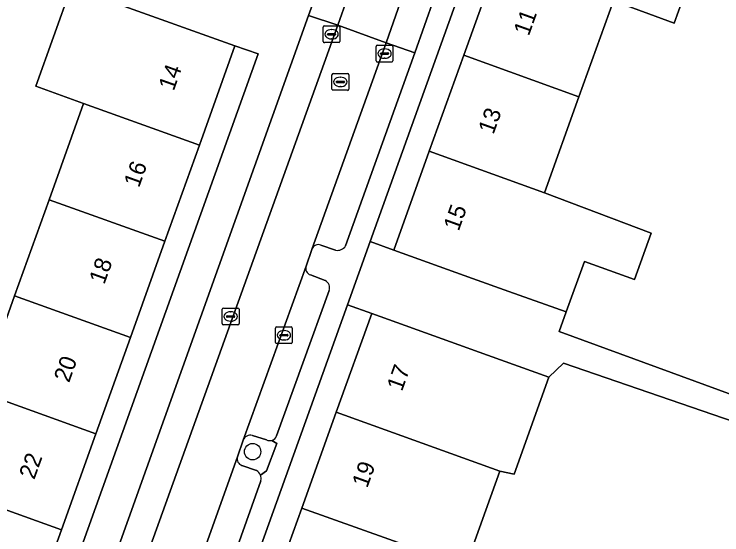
# Model space of a CAD drawing. Extents: x 159817 to 160765, y 380688 to 381638.
# Drawn here: x 160139.34 to 160181.59, y 381211.2 to 381242.28 of the extents above; entities that cross this region are included whole.
import ezdxf

# ---------------------------------------------------------------- set-up
doc = ezdxf.new("R2010")
doc.units = 0
for name, color, linetype in [('IMGEO_Boom', 7, 'Continuous'), ('IMGEO_Erf', 7, 'Continuous'), ('IMGEO_Groenvoorziening', 7, 'Continuous'), ('IMGEO_Kolk', 7, 'Continuous'), ('IMGEO_Pand', 7, 'Continuous'), ('IMGEO_Pand_nummerreeks', 7, 'Continuous'), ('IMGEO_Parkeervlak_open', 7, 'Continuous'), ('IMGEO_Rijbaan_lokaal_open', 7, 'Continuous'), ('IMGEO_Rioolput', 7, 'Continuous'), ('IMGEO_Voetpad_open', 7, 'Continuous')]:
    doc.layers.add(name, color=color, linetype=linetype)

msp = doc.modelspace()

# ---------------------------------------------------------------- linework, layer by layer
at = {"layer": 'IMGEO_Boom'}
msp.add_circle((160153.58, 381216.164), 0.489, dxfattribs=at)
at = {"layer": 'IMGEO_Erf'}
for points in [[(160141.429, 381231.202), (160143.49, 381236.944), (160140.629, 381237.97), (160142.752, 381243.887), (160145.613, 381242.861), (160147.418, 381247.884), (160143.139, 381249.881), (160143.195, 381250), (160145.818, 381255.588), (160148.414, 381261.121), (160151.012, 381266.655), (160153.608, 381272.187), (160147.815, 381274.905), (160145.16, 381276.15), (160147.755, 381281.682), (160150.41, 381280.437), (160156.205, 381277.719), (160156.753, 381278.887), (160158.877, 381283.413), (160159.004, 381283.353)], [(160183.352, 381265.987), (160181.294, 381260.262), (160179.234, 381254.534), (160177.604, 381250), (160177.175, 381248.807), (160180.818, 381247.497), (160178.753, 381241.749), (160175.116, 381243.077), (160173.057, 381237.35), (160170.997, 381231.622), (160177.362, 381229.197), (160176.369, 381226.439), (160173.382, 381227.512), (160172.298, 381224.501), (160171.879, 381223.337), (160187.265, 381217.713)], [(160133.189, 381208.236), (160135.249, 381213.979), (160129.623, 381215.998), (160130.256, 381217.764), (160132.814, 381216.846), (160134.24, 381220.82), (160137.309, 381219.719), (160139.369, 381225.461), (160141.429, 381231.202)], [(160183.787, 381210.028), (160185.355, 381214.398), (160185.632, 381215.171), (160185.766, 381215.543), (160192.032, 381213.295), (160192.448, 381214.456), (160172.141, 381221.455), (160171.268, 381220.603), (160169.187, 381214.814), (160168.331, 381215.008), (160166.279, 381209.298)]]:
    msp.add_lwpolyline(points, dxfattribs=at)
msp.add_lwpolyline([(160153.916, 381239.912), (160152.525, 381240.381), (160150.402, 381234.464), (160148.341, 381228.722), (160146.281, 381222.981), (160144.221, 381217.239), (160142.161, 381211.498), (160140.101, 381205.756), (160138.04, 381200.014), (160135.98, 381194.271), (160133.92, 381188.53), (160131.797, 381182.614), (160133.178, 381182.118)], close=True, dxfattribs=at)
at = {"layer": 'IMGEO_Groenvoorziening'}
for points in [[(160153.008, 381216.85), (160152.667, 381215.851)], [(160154.407, 381216.866), (160153.564, 381217.136)], [(160154.053, 381214.758), (160154.404, 381215.03), (160155.034, 381216.647), (160154.719, 381216.84)], [(160152.94, 381215.338), (160153.809, 381215.042)]]:
    msp.add_lwpolyline(points, dxfattribs=at)
for centre, radius, start, end in [((160153.459, 381216.657), 0.491, 77.6529, 156.7886), ((160154.598, 381217.274), 0.451, 244.9049, 285.5678), ((160153.089, 381215.746), 0.435, 166.0699, 249.9706), ((160153.554, 381214.576), 0.532, 20.0464, 61.2889)]:
    msp.add_arc(centre, radius, start, end, dxfattribs=at)
at = {"layer": 'IMGEO_Kolk'}
for p, q in [((160157.793, 381240.65), (160157.793, 381241.502)), ((160157.868, 381241.576), (160158.72, 381241.576)), ((160158.281, 381241.356), (160158.306, 381241.356)), ((160158.794, 381241.502), (160158.794, 381240.65)), ((160158.052, 381241.07), (160158.052, 381241.082)), ((160158.49, 381241.033), (160158.092, 381241.033)), ((160158.095, 381241.119), (160158.493, 381241.119)), ((160158.536, 381241.082), (160158.536, 381241.07)), ((160158.72, 381240.576), (160157.868, 381240.576)), ((160158.304, 381240.796), (160158.279, 381240.796)), ((160160.953, 381239.495), (160160.953, 381240.347)), ((160161.028, 381240.421), (160161.88, 381240.421)), ((160161.441, 381240.201), (160161.466, 381240.201)), ((160161.954, 381240.347), (160161.954, 381239.495)), ((160161.212, 381239.915), (160161.212, 381239.927)), ((160161.65, 381239.878), (160161.252, 381239.878)), ((160161.255, 381239.964), (160161.653, 381239.964)), ((160161.464, 381239.641), (160161.439, 381239.641)), ((160161.696, 381239.927), (160161.696, 381239.915)), ((160161.88, 381239.421), (160161.028, 381239.421)), ((160151.767, 381223.808), (160151.767, 381224.66)), ((160151.842, 381224.734), (160152.694, 381224.734)), ((160152.255, 381224.514), (160152.28, 381224.514)), ((160152.768, 381224.66), (160152.768, 381223.808)), ((160152.026, 381224.228), (160152.026, 381224.24)), ((160152.464, 381224.191), (160152.066, 381224.191)), ((160152.069, 381224.277), (160152.467, 381224.277)), ((160152.51, 381224.24), (160152.51, 381224.228)), ((160152.694, 381223.734), (160151.842, 381223.734)), ((160152.278, 381223.954), (160152.253, 381223.954)), ((160155.023, 381223.612), (160155.875, 381223.612)), ((160154.948, 381222.686), (160154.948, 381223.538)), ((160155.25, 381223.155), (160155.648, 381223.155)), ((160155.436, 381223.392), (160155.461, 381223.392)), ((160155.949, 381223.538), (160155.949, 381222.686)), ((160155.207, 381223.106), (160155.207, 381223.118)), ((160155.645, 381223.069), (160155.247, 381223.069)), ((160155.459, 381222.832), (160155.434, 381222.832)), ((160155.691, 381223.118), (160155.691, 381223.106)), ((160155.875, 381222.612), (160155.023, 381222.612))]:
    msp.add_line(p, q, dxfattribs=at)
for points in [[(160157.793, 381240.65), (160157.793, 381241.502)], [(160157.868, 381241.576), (160158.72, 381241.576)], [(160158.794, 381241.502), (160158.794, 381240.65)], [(160158.72, 381240.576), (160157.868, 381240.576)], [(160160.953, 381239.495), (160160.953, 381240.347)], [(160161.028, 381240.421), (160161.88, 381240.421)], [(160161.954, 381240.347), (160161.954, 381239.495)], [(160161.88, 381239.421), (160161.028, 381239.421)], [(160151.767, 381223.808), (160151.767, 381224.66)], [(160151.842, 381224.734), (160152.694, 381224.734)], [(160152.768, 381224.66), (160152.768, 381223.808)], [(160152.694, 381223.734), (160151.842, 381223.734)], [(160155.023, 381223.612), (160155.875, 381223.612)], [(160154.948, 381222.686), (160154.948, 381223.538)], [(160155.949, 381223.538), (160155.949, 381222.686)], [(160155.875, 381222.612), (160155.023, 381222.612)]]:
    msp.add_lwpolyline(points, dxfattribs=at)
for centre, radius, start, end in [((160157.87, 381241.5), 0.0765, 91.552, 178.448), ((160157.87, 381241.5), 0.0765, 91.552, 178.448), ((160158.718, 381241.5), 0.0765, 1.552, 88.448), ((160158.718, 381241.5), 0.0765, 1.552, 88.448), ((160158.092, 381241.079), 0.0403, 85.8775, 175.7526), ((160158.089, 381241.069), 0.0366, 178.938, 274.7102), ((160158.493, 381241.076), 0.043, 264.8664, 352.4533), ((160158.497, 381241.081), 0.0386, 1.7309, 96.639), ((160157.87, 381240.652), 0.0765, 181.552, 268.448), ((160157.87, 381240.652), 0.0765, 181.552, 268.448), ((160158.718, 381240.652), 0.0765, 271.552, 358.448), ((160158.718, 381240.652), 0.0765, 271.552, 358.448), ((160161.03, 381240.345), 0.0765, 91.552, 178.448), ((160161.03, 381240.345), 0.0765, 91.552, 178.448), ((160161.878, 381240.345), 0.0765, 1.552, 88.448), ((160161.878, 381240.345), 0.0765, 1.552, 88.448), ((160161.252, 381239.924), 0.0403, 85.8775, 175.7526), ((160161.249, 381239.914), 0.0366, 178.938, 274.7102), ((160161.653, 381239.921), 0.043, 264.8664, 352.4533), ((160161.657, 381239.926), 0.0386, 1.7309, 96.639), ((160161.03, 381239.497), 0.0765, 181.552, 268.448), ((160161.03, 381239.497), 0.0765, 181.552, 268.448), ((160161.878, 381239.497), 0.0765, 271.552, 358.448), ((160161.878, 381239.497), 0.0765, 271.552, 358.448), ((160151.844, 381224.658), 0.0765, 91.552, 178.448), ((160151.844, 381224.658), 0.0765, 91.552, 178.448), ((160152.692, 381224.658), 0.0765, 1.552, 88.448), ((160152.692, 381224.658), 0.0765, 1.552, 88.448), ((160152.066, 381224.237), 0.0403, 85.8775, 175.7526), ((160152.063, 381224.227), 0.0366, 178.938, 274.7102), ((160152.467, 381224.234), 0.043, 264.8664, 352.4533), ((160152.471, 381224.239), 0.0386, 1.7309, 96.639), ((160151.844, 381223.81), 0.0765, 181.552, 268.448), ((160151.844, 381223.81), 0.0765, 181.552, 268.448), ((160152.692, 381223.81), 0.0765, 271.552, 358.448), ((160152.692, 381223.81), 0.0765, 271.552, 358.448), ((160155.025, 381223.536), 0.0765, 91.552, 178.448), ((160155.025, 381223.536), 0.0765, 91.552, 178.448), ((160155.873, 381223.536), 0.0765, 1.552, 88.448), ((160155.873, 381223.536), 0.0765, 1.552, 88.448), ((160155.247, 381223.115), 0.0403, 85.8775, 175.7526), ((160155.652, 381223.117), 0.0386, 1.7309, 96.639), ((160155.244, 381223.105), 0.0366, 178.938, 274.7102), ((160155.648, 381223.112), 0.043, 264.8664, 352.4533), ((160155.025, 381222.688), 0.0765, 181.552, 268.448), ((160155.025, 381222.688), 0.0765, 181.552, 268.448), ((160155.873, 381222.688), 0.0765, 271.552, 358.448), ((160155.873, 381222.688), 0.0765, 271.552, 358.448)]:
    msp.add_arc(centre, radius, start, end, dxfattribs=at)
for centre, major_axis, ratio, start_param, end_param in [((160158.28, 381241.076), (-0.387, 0.002), 0.722429, 4.712389, 7.853982), ((160158.305, 381241.076), (-0.39, 0.002), 0.717154, 1.570796, 4.712389), ((160161.44, 381239.921), (-0.387, 0.002), 0.722429, 4.712389, 7.853982), ((160161.465, 381239.921), (-0.39, 0.002), 0.717154, 1.570796, 4.712389), ((160152.254, 381224.234), (-0.387, 0.002), 0.722429, 4.712389, 7.853982), ((160152.279, 381224.234), (-0.39, 0.002), 0.717154, 1.570796, 4.712389), ((160155.435, 381223.112), (-0.387, 0.002), 0.722429, 4.712389, 7.853982), ((160155.46, 381223.112), (-0.39, 0.002), 0.717154, 1.570796, 4.712389)]:
    msp.add_ellipse(centre, major_axis=major_axis, ratio=ratio, start_param=start_param, end_param=end_param, dxfattribs=at)
at = {"layer": 'IMGEO_Pand'}
for points in [[(160177.175, 381248.807), (160173.855, 381250), (160170.3, 381251.278), (160169.84, 381250), (160168.24, 381245.549), (160175.116, 381243.077), (160178.753, 381241.749), (160180.818, 381247.497)], [(160168.24, 381245.549), (160166.181, 381239.821), (160173.057, 381237.35), (160175.116, 381243.077)], [(160150.402, 381234.464), (160152.525, 381240.381), (160145.613, 381242.861), (160142.752, 381243.887), (160140.629, 381237.97), (160143.49, 381236.944)], [(160164.122, 381234.093), (160170.997, 381231.622), (160173.057, 381237.35), (160166.181, 381239.821)], [(160148.341, 381228.722), (160150.402, 381234.464), (160143.49, 381236.944), (160141.429, 381231.202)], [(160164.122, 381234.093), (160162.004, 381228.201), (160166.71, 381226.51), (160168.879, 381225.73), (160172.298, 381224.501), (160173.382, 381227.512), (160176.369, 381226.439), (160177.362, 381229.197), (160170.997, 381231.622)], [(160148.341, 381228.722), (160141.429, 381231.202), (160139.369, 381225.461), (160146.281, 381222.981)], [(160144.221, 381217.239), (160146.281, 381222.981), (160139.369, 381225.461), (160137.309, 381219.719)], [(160158.575, 381218.516), (160168.331, 381215.008), (160169.187, 381214.814), (160171.268, 381220.603), (160167.604, 381221.92), (160165.398, 381222.713), (160160.692, 381224.405)], [(160144.221, 381217.239), (160137.309, 381219.719), (160134.24, 381220.82), (160132.814, 381216.846), (160130.256, 381217.764), (160129.623, 381215.998), (160135.249, 381213.979), (160142.161, 381211.498)], [(160158.575, 381218.516), (160156.516, 381212.79), (160163.437, 381210.329), (160166.279, 381209.298), (160168.331, 381215.008)], [(160133.189, 381208.236), (160140.101, 381205.756), (160142.161, 381211.498), (160135.249, 381213.979)], [(160161.369, 381204.579), (160163.437, 381210.329), (160156.516, 381212.79), (160154.457, 381207.064)]]:
    msp.add_lwpolyline(points, close=True, dxfattribs=at)
at = {"layer": 'IMGEO_Parkeervlak_open'}
for points in [[(160159.819, 381244.898), (160158.101, 381245.515), (160156.914, 381242.202), (160158.668, 381241.612)], [(160164.424, 381243.246), (160162.688, 381243.869), (160162.676, 381243.835), (160161.543, 381240.571), (160163.254, 381239.964)]]:
    msp.add_lwpolyline(points, close=True, dxfattribs=at)
for points in [[(160158.668, 381241.612), (160156.914, 381242.202), (160145.091, 381209.143)], [(160146.479, 381207.773), (160158.668, 381241.612)], [(160163.254, 381239.964), (160161.543, 381240.571), (160157.125, 381228.282)], [(160159.128, 381228.447), (160163.254, 381239.964)], [(160157.649, 381228.495), (160158.53, 381228.19)], [(160156.767, 381227.229), (160153.008, 381216.85)], [(160157.918, 381226.372), (160157.025, 381226.712)], [(160155.013, 381217.104), (160158.143, 381225.777)], [(160153.564, 381217.136), (160154.407, 381216.866)], [(160152.667, 381215.851), (160148.339, 381203.722)], [(160153.809, 381215.042), (160152.94, 381215.338)], [(160150.328, 381203.901), (160154.067, 381214.434)]]:
    msp.add_lwpolyline(points, dxfattribs=at)
for centre, radius, start, end in [((160157.498, 381228.116), 0.408, 68.2395, 156.0028), ((160158.641, 381228.756), 0.577, 258.9272, 327.5855), ((160157.165, 381227.105), 0.417, 162.7047, 250.3367), ((160157.684, 381225.943), 0.488, 340.0589, 61.3695), ((160153.459, 381216.657), 0.491, 77.6529, 156.7886), ((160154.598, 381217.274), 0.451, 244.9049, 285.5678), ((160154.598, 381217.27), 0.447, 285.7037, 338.1414), ((160153.089, 381215.746), 0.435, 166.0699, 249.9706), ((160153.554, 381214.576), 0.532, 20.0464, 61.2889), ((160153.548, 381214.574), 0.538, 344.9311, 20.0173)]:
    msp.add_arc(centre, radius, start, end, dxfattribs=at)
at = {"layer": 'IMGEO_Rijbaan_lokaal_open'}
for points in [[(160162.688, 381243.869), (160159.819, 381244.898), (160158.668, 381241.612), (160161.543, 381240.571), (160162.676, 381243.835)], [(160152.667, 381215.851), (160153.008, 381216.85), (160156.767, 381227.229), (160157.105, 381228.226), (160157.125, 381228.282), (160161.543, 381240.571), (160158.668, 381241.612), (160146.479, 381207.773), (160146.128, 381206.768), (160137.864, 381183.583), (160140.772, 381182.551), (160143.515, 381190.249), (160144.113, 381191.929), (160144.153, 381192.042), (160147.46, 381201.273), (160148.339, 381203.722)]]:
    msp.add_lwpolyline(points, close=True, dxfattribs=at)
at = {"layer": 'IMGEO_Rioolput'}
for p, q in [((160158.317, 381237.805), (160158.317, 381238.657)), ((160158.392, 381238.731), (160159.244, 381238.731)), ((160158.805, 381238.511), (160158.83, 381238.511)), ((160159.318, 381238.657), (160159.318, 381237.805)), ((160158.576, 381238.225), (160158.576, 381238.237)), ((160159.014, 381238.188), (160158.616, 381238.188)), ((160158.619, 381238.274), (160159.017, 381238.274)), ((160158.828, 381237.951), (160158.803, 381237.951)), ((160159.06, 381238.237), (160159.06, 381238.225)), ((160159.244, 381237.731), (160158.392, 381237.731))]:
    msp.add_line(p, q, dxfattribs=at)
for points in [[(160158.317, 381237.805), (160158.317, 381238.657)], [(160158.392, 381238.731), (160159.244, 381238.731)], [(160159.318, 381238.657), (160159.318, 381237.805)], [(160159.244, 381237.731), (160158.392, 381237.731)]]:
    msp.add_lwpolyline(points, dxfattribs=at)
for centre, radius, start, end in [((160158.394, 381238.655), 0.0765, 91.552, 178.448), ((160158.394, 381238.655), 0.0765, 91.552, 178.448), ((160159.242, 381238.655), 0.0765, 1.552, 88.448), ((160159.242, 381238.655), 0.0765, 1.552, 88.448), ((160158.616, 381238.234), 0.0403, 85.8775, 175.7526), ((160158.613, 381238.224), 0.0366, 178.938, 274.7102), ((160159.017, 381238.231), 0.043, 264.8664, 352.4533), ((160159.021, 381238.236), 0.0386, 1.7309, 96.639), ((160158.394, 381237.807), 0.0765, 181.552, 268.448), ((160158.394, 381237.807), 0.0765, 181.552, 268.448), ((160159.242, 381237.807), 0.0765, 271.552, 358.448), ((160159.242, 381237.807), 0.0765, 271.552, 358.448)]:
    msp.add_arc(centre, radius, start, end, dxfattribs=at)
for centre, major_axis, ratio, start_param, end_param in [((160158.804, 381238.231), (-0.387, 0.002), 0.722429, 4.712389, 7.853982), ((160158.829, 381238.231), (-0.39, 0.002), 0.717154, 1.570796, 4.712389)]:
    msp.add_ellipse(centre, major_axis=major_axis, ratio=ratio, start_param=start_param, end_param=end_param, dxfattribs=at)
at = {"layer": 'IMGEO_Voetpad_open'}
for points in [[(160169.729, 381272.696), (160171.042, 381276.531), (160171.149, 381276.774), (160167.191, 381279.454), (160153.408, 381250), (160151.53, 381245.986), (160149.735, 381246.803), (160147.418, 381247.884), (160145.613, 381242.861), (160152.525, 381240.381), (160153.916, 381239.912), (160133.178, 381182.118), (160132.686, 381180.746), (160131.673, 381177.921), (160129.244, 381170.748), (160125.213, 381159.476), (160124.76, 381158.209), (160128.206, 381157.021), (160129.003, 381158.876), (160129.085, 381159.092), (160127.292, 381159.634), (160128.116, 381161.877), (160128.349, 381161.952)], [(160137.079, 381163.29), (160140.795, 381173.569), (160142.141, 381177.315), (160142.669, 381178.786), (160159.239, 381224.927), (160160.596, 381228.707), (160168.243, 381250), (160177.165, 381274.843), (160174.127, 381275.821), (160174.043, 381275.587), (160173.856, 381275.112), (160175.112, 381274.652), (160174.472, 381272.919), (160173.218, 381273.405), (160172.652, 381271.79)], [(160156.914, 381242.202), (160158.101, 381245.515), (160167.765, 381272.46)], [(160174.082, 381270.332), (160164.424, 381243.246), (160163.254, 381239.964), (160159.128, 381228.447)], [(160145.091, 381209.143), (160156.914, 381242.202)], [(160187.265, 381217.713), (160171.879, 381223.337), (160172.298, 381224.501), (160168.879, 381225.73), (160166.71, 381226.51), (160162.004, 381228.201), (160160.596, 381228.707), (160159.239, 381224.927), (160160.692, 381224.405), (160165.398, 381222.713), (160167.604, 381221.92), (160171.268, 381220.603), (160172.141, 381221.455), (160192.448, 381214.456)], [(160157.125, 381228.282), (160157.105, 381228.226), (160156.767, 381227.229)], [(160158.53, 381228.19), (160157.649, 381228.495)], [(160157.025, 381226.712), (160157.918, 381226.372)], [(160158.143, 381225.777), (160155.013, 381217.104)], [(160154.719, 381216.84), (160155.034, 381216.647), (160154.404, 381215.03), (160154.053, 381214.758)], [(160154.067, 381214.434), (160150.328, 381203.901)]]:
    msp.add_lwpolyline(points, dxfattribs=at)
for points in [[(160166.181, 381239.821), (160168.24, 381245.549), (160169.84, 381250), (160170.3, 381251.278), (160172.359, 381257.006), (160174.418, 381262.734), (160176.477, 381268.462), (160178.596, 381274.356), (160177.165, 381274.843), (160168.243, 381250), (160160.596, 381228.707), (160162.004, 381228.201), (160164.122, 381234.093)], [(160160.692, 381224.405), (160159.239, 381224.927), (160142.669, 381178.786), (160144.105, 381178.27), (160146.222, 381184.159), (160148.281, 381189.885), (160150.34, 381195.611), (160152.399, 381201.338), (160154.457, 381207.064), (160156.516, 381212.79), (160158.575, 381218.516)]]:
    msp.add_lwpolyline(points, close=True, dxfattribs=at)
for centre, radius, start, end in [((160157.498, 381228.116), 0.408, 68.2395, 156.0028), ((160158.641, 381228.756), 0.577, 258.9272, 327.5855), ((160157.165, 381227.105), 0.417, 162.7047, 250.3367), ((160157.684, 381225.943), 0.488, 340.0589, 61.3695), ((160154.598, 381217.27), 0.447, 285.7037, 338.1414), ((160153.548, 381214.574), 0.538, 344.9311, 20.0173)]:
    msp.add_arc(centre, radius, start, end, dxfattribs=at)

# ---------------------------------------------------------------- texts
at = {"layer": 'IMGEO_Pand_nummerreeks'}
for s, rotation, p in [('11', 70.2273, (160170.065, 381240.93)), ('14', 70.261, (160148.868, 381237.652)), ('13', 70.2273, (160167.953, 381235.054)), ('16', 70.261, (160146.795, 381231.875)), ('15', 70.2273, (160165.879, 381229.285)), ('18', 70.261, (160144.723, 381226.102)), ('20', 70.261, (160142.62, 381220.239)), ('17', 70.2249, (160162.493, 381219.72)), ('22', 70.261, (160140.545, 381214.456)), ('19', 70.2249, (160160.42, 381213.954))]:
    msp.add_text(s, height=1, rotation=rotation, dxfattribs=at).set_placement(p)

doc.saveas('drawing.dxf')
